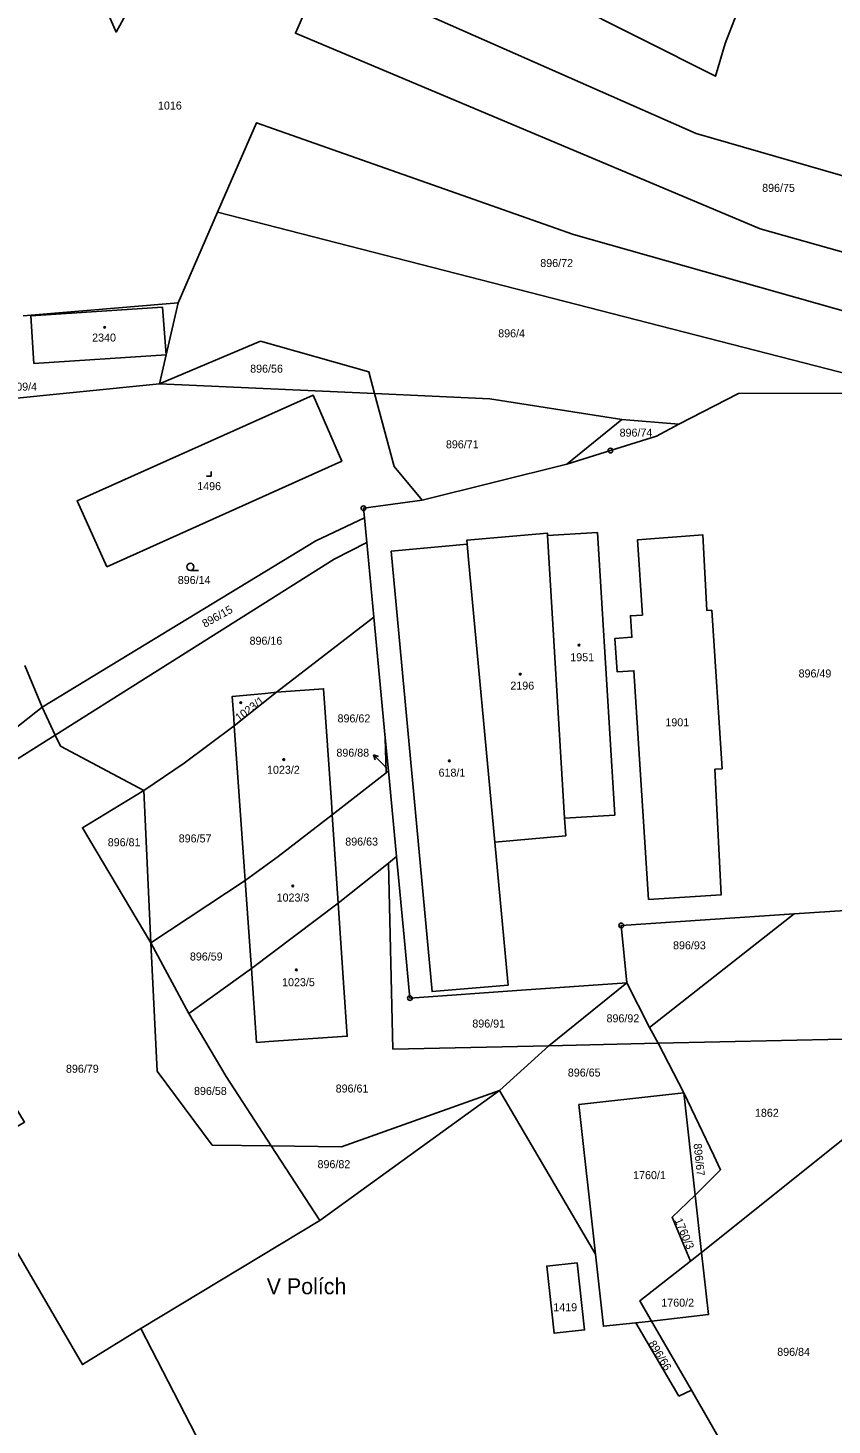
# Model space of a CAD drawing. Extents: x -680203 to -673936, y -1102717 to -1093650.
# Drawn here: x -679766.1 to -679595.3, y -1097236 to -1096939.2 of the extents above; entities that cross this region are included whole.
import ezdxf

# ---------------------------------------------------------------- set-up
doc = ezdxf.new("R2010")
doc.units = 0
for name, color, linetype in [('SOxx02xx_Koleje_param další_Popis10', 7, 'Continuous'), ('SOxx02xx_Staničení_Popis10', 7, 'Continuous'), ('SOxxxxxx_Koleje_hlavní_body_Popis10', 7, 'Continuous'), ('SOxxxxxx_Koleje_param další_Popis10', 7, 'Continuous'), ('SOxxxxxx_Osa_bod_P', 7, 'Continuous'), ('x_prac', 7, 'Continuous')]:
    doc.layers.add(name, color=color, linetype=linetype)

msp = doc.modelspace()

# ---------------------------------------------------------------- linework, layer by layer
at = {"layer": 'SOxx02xx_Koleje_param další_Popis10'}
for centre, radius in [((-679642.39, -1097028.99), 0.5), ((-679642.39, -1097028.99), 0.0303), ((-679694.85, -1097041.26), 0.5), ((-679694.85, -1097041.26), 0.0303), ((-679640.11, -1097129.86), 0.5), ((-679640.11, -1097129.86), 0.0303), ((-679684.98, -1097145.29), 0.5), ((-679684.98, -1097145.29), 0.0303)]:
    msp.add_circle(centre, radius, dxfattribs=at)
at = {"layer": 'SOxx02xx_Staničení_Popis10'}
for p, q in [((-679690.6, -1097095.77), (-679692.69, -1097093.61)), ((-679692.69, -1097093.61), (-679691.63, -1097093.98)), ((-679692.69, -1097093.61), (-679692.35, -1097094.68)), ((-679689.86, -1097096.54), (-679690.6, -1097095.77))]:
    msp.add_line(p, q, dxfattribs=at)
at = {"layer": 'SOxxxxxx_Koleje_hlavní_body_Popis10'}
for p, q in [((-679727.18, -1097034.42), (-679727.18, -1097033.42)), ((-679728.18, -1097034.42), (-679727.18, -1097034.42)), ((-679731.62, -1097054.45), (-679729.87, -1097054.45))]:
    msp.add_line(p, q, dxfattribs=at)
msp.add_circle((-679731.62, -1097053.7), 0.75, dxfattribs=at)
at = {"layer": 'SOxxxxxx_Koleje_param další_Popis10'}
for centre in [(-679749.83, -1097002.84), (-679649.08, -1097070.33), (-679661.55, -1097076.49), (-679720.92, -1097082.53), (-679711.78, -1097094.62), (-679676.62, -1097094.91), (-679709.87, -1097121.5), (-679709.12, -1097139.3)]:
    msp.add_circle(centre, 0.175, dxfattribs=at)
at = {"layer": 'x_prac'}
for p, q in [((-679734.23, -1096997.61), (-679725.86, -1096978.38)), ((-679576.44, -1097016.8), (-679725.86, -1096978.38)), ((-679734.23, -1096997.61), (-679767.16, -1097000.4)), ((-679738.19, -1097014.85), (-679716.7, -1097005.76)), ((-679773.41, -1097018.39), (-679738.19, -1097014.85)), ((-679692.49, -1097016.91), (-679738.19, -1097014.85)), ((-679627.84, -1097023.42), (-679615.18, -1097016.86)), ((-679615.18, -1097016.86), (-679576.44, -1097016.8)), ((-679651.64, -1097031.9), (-679639.94, -1097022.39)), ((-679639.94, -1097022.39), (-679627.84, -1097023.42)), ((-679627.84, -1097023.42), (-679632.63, -1097025.92)), ((-679651.64, -1097031.9), (-679682.4, -1097039.53)), ((-679694.65, -1097043.3), (-679694.15, -1097048.55)), ((-679655.77, -1097047.06), (-679652.14, -1097107.06)), ((-679692.64, -1097064.36), (-679694.15, -1097048.55)), ((-679713.31, -1097080.35), (-679692.64, -1097064.36)), ((-679692.64, -1097064.36), (-679690.22, -1097090.03)), ((-679763.13, -1097083.51), (-679766.76, -1097074.65)), ((-679722.29, -1097087.44), (-679713.31, -1097080.35)), ((-679760.33, -1097089.43), (-679763.13, -1097083.51)), ((-679690.04, -1097097.44), (-679690.22, -1097090.03)), ((-679690.22, -1097090.03), (-679689.55, -1097096.99)), ((-679701.51, -1097106.35), (-679690.04, -1097097.44)), ((-679689.55, -1097096.99), (-679690.04, -1097097.44)), ((-679689.55, -1097096.99), (-679687.83, -1097115.21)), ((-679741.53, -1097101.21), (-679740.01, -1097133.58)), ((-679700.22, -1097125.15), (-679701.51, -1097106.35)), ((-679689.57, -1097116.6), (-679700.22, -1097125.15)), ((-679689.57, -1097116.6), (-679687.83, -1097115.21)), ((-679740.01, -1097133.58), (-679720.02, -1097120.31)), ((-679718.67, -1097139.02), (-679700.22, -1097125.15)), ((-679640.11, -1097129.86), (-679603.35, -1097127.42)), ((-679603.35, -1097127.42), (-679634.06, -1097151.51)), ((-679638.89, -1097142.04), (-679640.11, -1097129.86)), ((-679740.01, -1097133.58), (-679738.7, -1097160.78)), ((-679731.93, -1097148.59), (-679740.01, -1097133.58)), ((-679731.93, -1097148.59), (-679718.67, -1097139.02)), ((-679655.45, -1097155.4), (-679638.89, -1097142.04)), ((-679634.06, -1097151.51), (-679638.89, -1097142.04)), ((-679634.06, -1097151.51), (-679632.27, -1097154.89)), ((-679632.27, -1097154.89), (-679655.45, -1097155.4)), ((-679632.27, -1097154.89), (-679592.94, -1097154.03)), ((-679626.83, -1097165.42), (-679632.27, -1097154.89)), ((-679665.99, -1097164.91), (-679655.45, -1097155.4)), ((-679704.13, -1097192.54), (-679665.99, -1097164.91)), ((-679665.99, -1097164.91), (-679645.59, -1097199.66)), ((-679626.83, -1097165.42), (-679624.42, -1097187.12)), ((-679591.94, -1097174.46), (-679623.06, -1097199.32)), ((-679704.13, -1097192.54), (-679714.46, -1097176.66)), ((-679623.06, -1097199.32), (-679624.42, -1097187.12)), ((-679742.16, -1097215.47), (-679704.13, -1097192.54)), ((-679623.06, -1097199.32), (-679625.37, -1097201.17)), ((-679633.68, -1097213.88), (-679637.02, -1097214.25)), ((-679637.02, -1097214.25), (-679627.87, -1097229.84)), ((-679625.2, -1097228.56), (-679633.68, -1097213.88)), ((-679715.53, -1097267.12), (-679742.16, -1097215.47)), ((-679627.87, -1097229.84), (-679625.2, -1097228.56)), ((-679609.17, -1097256.33), (-679625.2, -1097228.56))]:
    msp.add_line(p, q, dxfattribs=at)
for points in [[(-679708.53, -1096903.35), (-679723.79, -1096897.06), (-679747.41, -1096940.1), (-679761.55, -1096907.61), (-679788.7, -1096942.33)], [(-679697.16, -1096911.34), (-679652.23, -1096933.27), (-679620.08, -1096949.48), (-679618.03, -1096942.54), (-679615.16, -1096935.27), (-679614.2, -1096932.4)], [(-679518.07, -1097007.95), (-679610.56, -1096981.9), (-679709.3, -1096940.35), (-679703.35, -1096926.68)], [(-679703.35, -1096926.68), (-679624.21, -1096961.64), (-679545.91, -1096984.25)], [(-679725.86, -1096978.38), (-679717.6, -1096959.37), (-679650.26, -1096983.13), (-679531.2, -1097016.78)], [(-679734.23, -1096997.61), (-679736.77, -1097008.68), (-679738.19, -1097014.85)], [(-679764.85, -1097010.48), (-679765.54, -1097000.4), (-679737.53, -1096998.53)], [(-679737.53, -1096998.53), (-679736.77, -1097008.68), (-679764.85, -1097010.48)], [(-679716.7, -1097005.76), (-679693.75, -1097012.25), (-679692.49, -1097016.91)], [(-679749.4, -1097053.7), (-679699.47, -1097031.25), (-679705.56, -1097017.24), (-679755.7, -1097039.7), (-679749.4, -1097053.7)], [(-679692.49, -1097016.91), (-679668, -1097018.02), (-679639.94, -1097022.39)], [(-679682.4, -1097039.53), (-679688.3, -1097032.41), (-679692.49, -1097016.91)], [(-679632.63, -1097025.92), (-679642.39, -1097028.99), (-679651.64, -1097031.9)], [(-679694.65, -1097043.3), (-679694.85, -1097041.26), (-679682.4, -1097039.53)], [(-679694.65, -1097043.3), (-679704.96, -1097048.16), (-679763.13, -1097083.51)], [(-679672.82, -1097048.86), (-679672.87, -1097048.01), (-679655.79, -1097046.54), (-679655.77, -1097047.06)], [(-679655.77, -1097047.06), (-679645.14, -1097046.41), (-679641.46, -1097106.42), (-679652.14, -1097107.06)], [(-679620.84, -1097062.88), (-679618.68, -1097096.59), (-679620.21, -1097096.69), (-679618.86, -1097123.34), (-679634.28, -1097124.33), (-679637.39, -1097075.75), (-679640.97, -1097075.99), (-679641.45, -1097068.9), (-679637.84, -1097068.66), (-679638.13, -1097064.1), (-679635.61, -1097063.94), (-679636.62, -1097047.95), (-679622.73, -1097046.91), (-679621.92, -1097062.96), (-679620.84, -1097062.88)], [(-679760.33, -1097089.43), (-679701.08, -1097052.06), (-679694.15, -1097048.55)], [(-679666.95, -1097112.21), (-679664.2, -1097141.87), (-679664.14, -1097142.52), (-679680.29, -1097143.92), (-679688.97, -1097050.4), (-679672.82, -1097048.86)], [(-679666.95, -1097112.21), (-679672.52, -1097052.12), (-679672.82, -1097048.86)], [(-679713.31, -1097080.35), (-679715.72, -1097080.63), (-679722.73, -1097081.21), (-679722.41, -1097085.8), (-679722.29, -1097087.44)], [(-679701.51, -1097106.35), (-679701.68, -1097103.71), (-679703.33, -1097079.6), (-679713.31, -1097080.35)], [(-679800.14, -1097111.86), (-679794.95, -1097108.63), (-679763.13, -1097083.51)], [(-679797.88, -1097116.29), (-679792.78, -1097113.19), (-679769.52, -1097095.22), (-679760.33, -1097089.43)], [(-679760.33, -1097089.43), (-679759.23, -1097091.76), (-679741.53, -1097101.21)], [(-679741.53, -1097101.21), (-679732.95, -1097095.4), (-679722.29, -1097087.44)], [(-679722.29, -1097087.44), (-679720.19, -1097117.35), (-679720.02, -1097120.31)], [(-679740.01, -1097133.58), (-679754.57, -1097109.13), (-679741.53, -1097101.21)], [(-679603.35, -1097127.42), (-679568.72, -1097125.11), (-679570.27, -1097104.72)], [(-679720.02, -1097120.31), (-679712.97, -1097115.2), (-679701.51, -1097106.35)], [(-679652.14, -1097107.06), (-679651.88, -1097110.83), (-679666.95, -1097112.21)], [(-679742.16, -1097215.47), (-679754.55, -1097223.12), (-679780.01, -1097179.44), (-679766.83, -1097171.62), (-679783.44, -1097144.55), (-679797.88, -1097116.29)], [(-679655.45, -1097155.4), (-679688.59, -1097156.13), (-679689.57, -1097116.6)], [(-679687.83, -1097115.21), (-679686.24, -1097132.32), (-679684.98, -1097145.29)], [(-679720.02, -1097120.31), (-679718.87, -1097136.23), (-679718.67, -1097139.02)], [(-679718.67, -1097139.02), (-679717.57, -1097154.7), (-679714.96, -1097154.51), (-679698.29, -1097153.39), (-679699.08, -1097142.05), (-679700.22, -1097125.15)], [(-679684.98, -1097145.29), (-679661.3, -1097143.62), (-679638.89, -1097142.04)], [(-679714.46, -1097176.66), (-679724.04, -1097161.98), (-679731.93, -1097148.59)], [(-679738.7, -1097160.78), (-679726.97, -1097176.5), (-679714.46, -1097176.66)], [(-679714.46, -1097176.66), (-679699.51, -1097176.86), (-679665.99, -1097164.91)], [(-679645.59, -1097199.66), (-679649.09, -1097167.9), (-679626.83, -1097165.42)], [(-679624.42, -1097187.12), (-679619.99, -1097182.73), (-679618.99, -1097181.74), (-679620.43, -1097178.75), (-679626.83, -1097165.42)], [(-679625.37, -1097201.17), (-679629.31, -1097191.85), (-679624.42, -1097187.12)], [(-679637.02, -1097214.25), (-679643.9, -1097215.01), (-679645.59, -1097199.66)], [(-679623.06, -1097199.32), (-679621.59, -1097212.53), (-679633.68, -1097213.88)], [(-679649.47, -1097201.5), (-679655.93, -1097202.22), (-679654.35, -1097216.47), (-679647.89, -1097215.76), (-679649.47, -1097201.5)], [(-679633.68, -1097213.88), (-679636.15, -1097209.6), (-679625.37, -1097201.17)]]:
    msp.add_lwpolyline(points, dxfattribs=at)

# ---------------------------------------------------------------- texts
at = {"layer": 'SOxx02xx_Staničení_Popis10'}
msp.add_text('V Polích', height=3.4, dxfattribs=at).set_placement((-679715.41, -1097208.2))
at = {"layer": 'SOxxxxxx_Osa_bod_P'}
for s, p in [('1016', (-679738.51, -1096956.56)), ('896/75', (-679610.16, -1096974.05)), ('896/72', (-679657.29, -1096990.02)), ('896/4', (-679666.23, -1097004.95)), ('2340', (-679752.49, -1097005.85)), ('896/56', (-679718.92, -1097012.45)), ('1009/4', (-679771.15, -1097016.27)), ('896/74', (-679640.44, -1097026.04)), ('896/71', (-679677.34, -1097028.52)), ('1496', (-679730.17, -1097037.41)), ('896/14', (-679734.3, -1097057.34)), ('896/16', (-679719.05, -1097070.24)), ('1951', (-679650.92, -1097073.74)), ('2196', (-679663.65, -1097079.78)), ('896/49', (-679602.42, -1097077.19)), ('896/62', (-679700.36, -1097086.74)), ('1901', (-679630.72, -1097087.56)), ('896/88', (-679700.6, -1097094.02)), ('1023/2', (-679715.34, -1097097.65)), ('618/1', (-679678.9, -1097098.26)), ('896/57', (-679734.1, -1097112.23)), ('896/81', (-679749.18, -1097113.04)), ('896/63', (-679698.72, -1097112.9)), ('1023/3', (-679713.3, -1097124.79)), ('896/93', (-679629.09, -1097134.93)), ('896/59', (-679731.72, -1097137.31)), ('1023/5', (-679712.14, -1097142.77)), ('896/92', (-679643.22, -1097150.44)), ('896/91', (-679671.73, -1097151.55)), ('896/79', (-679758.05, -1097161.15)), ('896/65', (-679651.44, -1097161.96)), ('896/58', (-679730.85, -1097165.86)), ('896/61', (-679700.76, -1097165.35)), ('1862', (-679611.69, -1097170.51)), ('896/82', (-679704.61, -1097181.42)), ('1760/1', (-679637.57, -1097183.75)), ('1419', (-679654.53, -1097211.8)), ('1760/2', (-679631.58, -1097210.83)), ('896/84', (-679606.96, -1097221.28))]:
    msp.add_text(s, height=1.7, dxfattribs=at).set_placement(p)
for s, rotation, p in [('896/15', 29, (-679728.53, -1097066.65)), ('1023/1', 37, (-679721.3, -1097086.63)), ('896/67', 276, (-679624.74, -1097176.25)), ('1760/3', 293, (-679628.8, -1097192.45)), ('896/66', 301, (-679634.37, -1097218.64))]:
    msp.add_text(s, height=1.7, rotation=rotation, dxfattribs=at).set_placement(p)

doc.saveas('drawing.dxf')
